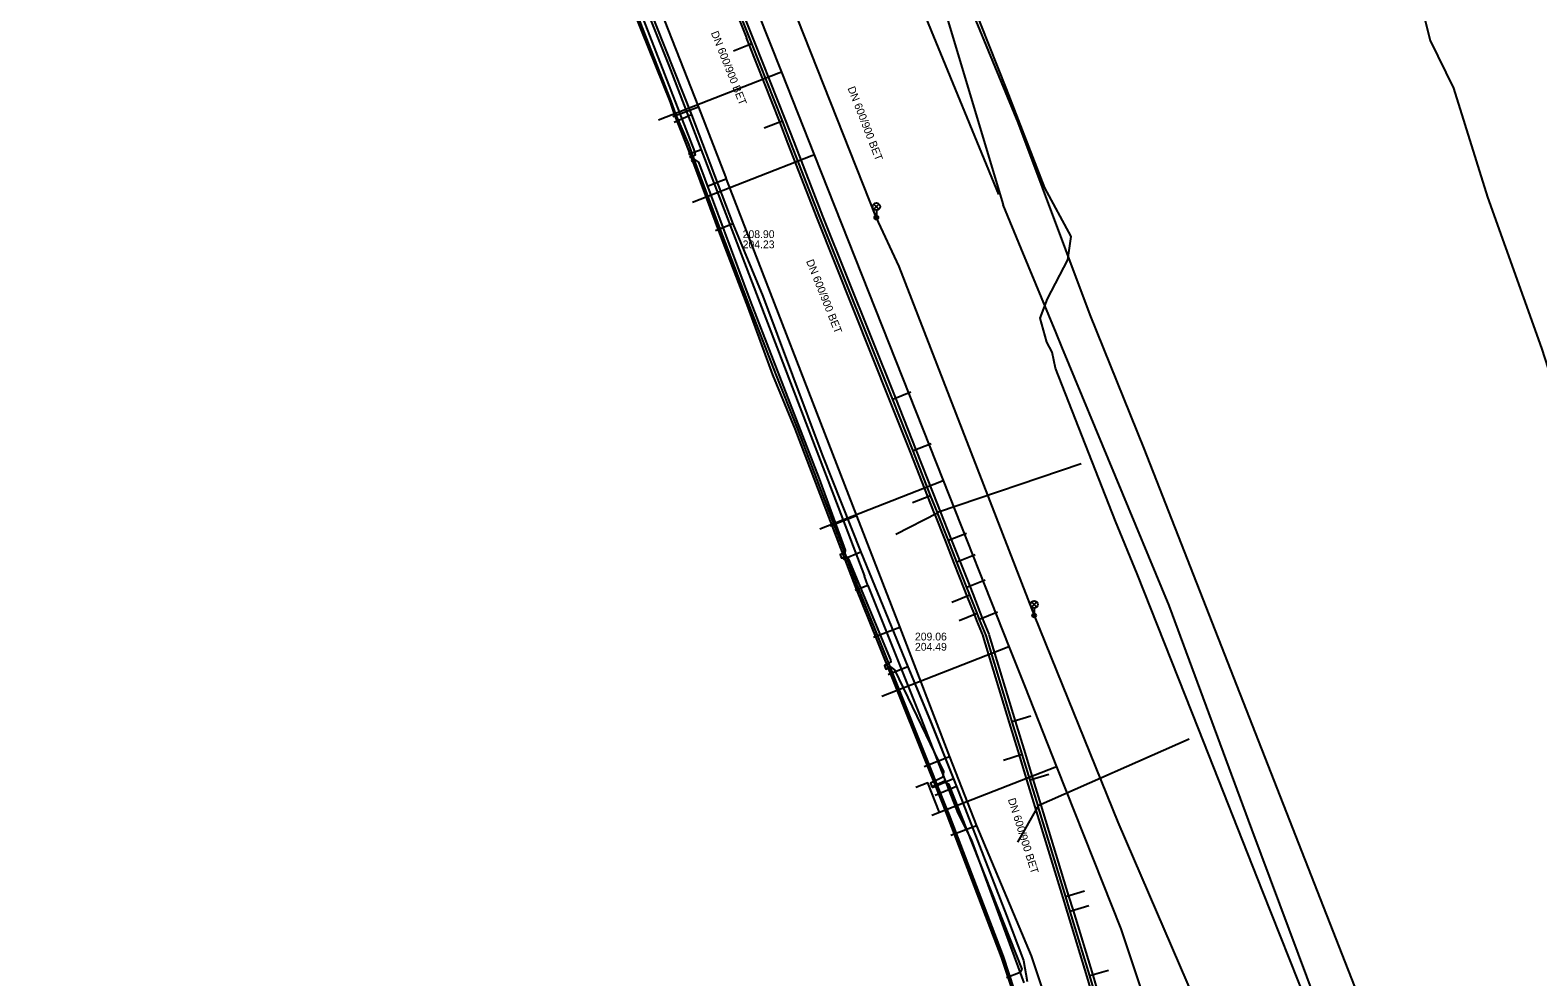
# Model space of a CAD drawing. Extents: x -595540 to -593988, y -1160850 to -1159202.
# Drawn here: x -595536.8 to -595381.9, y -1160562 to -1160464.7 of the extents above; entities that cross this region are included whole.
import ezdxf

# ---------------------------------------------------------------- set-up
doc = ezdxf.new("R2010")
doc.units = 0
for name, color, linetype in [('BKOM_kabel koordinační_optický', 7, 'Continuous'), ('BVK-JEDNOTNA_popisy', 7, 'Continuous'), ('BVK-JEDNOTNA_trasa sítě', 7, 'Continuous'), ('BVK-JEDNOTNA_trasa sítě obvodem', 7, 'Continuous'), ('BVK-KANALIZACE_ vyřazená trasa sítě', 7, 'Continuous'), ('BVK-VODOVOD_trasa sítě', 7, 'Continuous'), ('CETIN_kabel podzemní', 7, 'Continuous'), ('DESTOVA_trasa neprovozované sítě', 7, 'Continuous'), ('DSP-SDEL-VODAFONE_kabel', 7, 'Continuous'), ('EON-NN_kabel', 7, 'Continuous'), ('EON-NN_kabel zrušené sítě', 7, 'Continuous'), ('EON-VN_kabel', 7, 'Continuous'), ('INNOGY-NTL_trasa sítě', 7, 'Continuous'), ('JEDNOTNA_trasa neprovozované sítě', 7, 'Continuous'), ('QUANTCOM_kabel', 7, 'Continuous'), ('TSB_kabel VO', 7, 'Continuous'), ('TSB_lampy VO', 7, 'Continuous')]:
    doc.layers.add(name, color=color, linetype=linetype)

msp = doc.modelspace()

# ---------------------------------------------------------------- linework, layer by layer
at = {"layer": 'BKOM_kabel koordinační_optický'}
msp.add_lwpolyline([(-595393.54, -1160596.87), (-595394.14, -1160595.57), (-595398.579, -1160583.363), (-595400.1, -1160579.18), (-595405.6, -1160564.82), (-595410.23, -1160553.18), (-595416.76, -1160536.6), (-595423.08, -1160520.6), (-595425.33, -1160515.19), (-595431.46, -1160499.48), (-595431.83, -1160497.83), (-595432.36, -1160496.79), (-595433.05, -1160494.35), (-595432.29, -1160492.36), (-595430.2, -1160488.35), (-595429.87, -1160485.93), (-595432.57, -1160480.95), (-595436.51, -1160470.76), (-595440.06, -1160461.81), (-595440.7, -1160457.66), (-595444.81, -1160456.83), (-595450.31, -1160442.22), (-595453.88, -1160433.69)], dxfattribs=at)
at = {"layer": 'BVK-JEDNOTNA_popisy'}
for p, q in [((-595463.592, -1160486.231), (-595463.592, -1160486.231)), ((-595445.903, -1160527.573), (-595445.903, -1160527.573))]:
    msp.add_line(p, q, dxfattribs=at)
at = {"layer": 'BVK-JEDNOTNA_trasa sítě'}
msp.add_line((-595455.666, -1160483.964), (-595458.635, -1160476.315), dxfattribs=at)
for points in [[(-595462.935, -1160465.434), (-595465.448, -1160459.102), (-595467.322, -1160454.38), (-595467.565, -1160453.768), (-595467.584, -1160453.72), (-595469.978, -1160447.69), (-595469.993, -1160447.651), (-595470.21, -1160447.104), (-595470.233, -1160447.047), (-595471.846, -1160443.149)], [(-595458.635, -1160476.315), (-595459.508, -1160474.066), (-595462.663, -1160466.119), (-595462.935, -1160465.434)], [(-595438.597, -1160526.93), (-595439.268, -1160525.279), (-595439.518, -1160524.647), (-595440.256, -1160522.777), (-595440.564, -1160521.996), (-595441.589, -1160519.401), (-595442.466, -1160517.178), (-595443.594, -1160514.322), (-595443.605, -1160514.295), (-595444.292, -1160512.555), (-595446.098, -1160507.979), (-595448.191, -1160502.677), (-595455.666, -1160483.964)], [(-595425.498, -1160570.224), (-595427.934, -1160561.917), (-595429.959, -1160555.289), (-595430.415, -1160553.797), (-595433.249, -1160544.521), (-595433.269, -1160544.454), (-595434.081, -1160541.795), (-595434.89, -1160539.146), (-595435.907, -1160535.817), (-595438.597, -1160526.93)]]:
    msp.add_lwpolyline(points, dxfattribs=at)
at = {"layer": 'BVK-JEDNOTNA_trasa sítě obvodem'}
for p, q in [((-595455.946, -1160484.073), (-595458.915, -1160476.423)), ((-595458.355, -1160476.206), (-595455.386, -1160483.855))]:
    msp.add_line(p, q, dxfattribs=at)
for points in [[(-595472.123, -1160443.264), (-595470.511, -1160447.16), (-595470.489, -1160447.215), (-595470.272, -1160447.762), (-595470.256, -1160447.8), (-595467.863, -1160453.831), (-595467.844, -1160453.879), (-595467.601, -1160454.491), (-595465.727, -1160459.213), (-595463.214, -1160465.544)], [(-595471.569, -1160443.034), (-595469.955, -1160446.934), (-595469.931, -1160446.993), (-595469.714, -1160447.54), (-595469.699, -1160447.579), (-595467.305, -1160453.609), (-595467.286, -1160453.658), (-595467.043, -1160454.269), (-595465.169, -1160458.991), (-595462.656, -1160465.323)], [(-595458.915, -1160476.423), (-595459.787, -1160474.176), (-595462.942, -1160466.23), (-595463.214, -1160465.544)], [(-595462.656, -1160465.323), (-595462.384, -1160466.008), (-595459.229, -1160473.956), (-595458.355, -1160476.206)], [(-595438.875, -1160527.043), (-595439.546, -1160525.391), (-595439.797, -1160524.757), (-595440.535, -1160522.887), (-595440.843, -1160522.106), (-595441.868, -1160519.511), (-595442.745, -1160517.288), (-595443.872, -1160514.434), (-595443.883, -1160514.407), (-595444.571, -1160512.665), (-595446.377, -1160508.089), (-595448.47, -1160502.788), (-595455.945, -1160484.075)], [(-595455.387, -1160483.853), (-595447.912, -1160502.566), (-595445.819, -1160507.869), (-595444.013, -1160512.445), (-595443.327, -1160514.183), (-595443.316, -1160514.21), (-595442.187, -1160517.068), (-595441.31, -1160519.291), (-595440.285, -1160521.886), (-595439.977, -1160522.667), (-595439.239, -1160524.537), (-595438.99, -1160525.167), (-595438.319, -1160526.817)], [(-595425.786, -1160570.308), (-595428.221, -1160562.003), (-595430.246, -1160555.377), (-595430.702, -1160553.885), (-595433.556, -1160544.542), (-595434.368, -1160541.883), (-595435.177, -1160539.234), (-595436.194, -1160535.904), (-595438.884, -1160527.017)], [(-595438.31, -1160526.843), (-595435.62, -1160535.73), (-595434.603, -1160539.058), (-595433.794, -1160541.707), (-595432.982, -1160544.366), (-595430.128, -1160553.709), (-595429.672, -1160555.201), (-595427.647, -1160561.831), (-595425.211, -1160570.14)]]:
    msp.add_lwpolyline(points, dxfattribs=at)
at = {"layer": 'BVK-KANALIZACE_ vyřazená trasa sítě'}
msp.add_lwpolyline([(-595458.635, -1160476.315), (-595459.508, -1160474.066), (-595462.663, -1160466.119), (-595462.935, -1160465.434)], dxfattribs=at)
at = {"layer": 'BVK-VODOVOD_trasa sítě'}
for points in [[(-595420.455, -1160569.95), (-595424.738, -1160557.073), (-595431.327, -1160540.422), (-595434.589, -1160532.179), (-595436.214, -1160528.074), (-595442.962, -1160511.021), (-595456.206, -1160477.553), (-595459.57, -1160469.052), (-595464.421, -1160456.794), (-595465.595, -1160453.828), (-595470.116, -1160442.088), (-595472.995, -1160434.855), (-595482.155, -1160410.824), (-595494.687, -1160378.28), (-595495.79, -1160375.461), (-595500.663, -1160363.717), (-595503.091, -1160357.865), (-595505.35, -1160352.422), (-595512.262, -1160335.764), (-595517.983, -1160321.988), (-595525.805, -1160303.126), (-595529.181, -1160294.991), (-595529.357, -1160294.499)], [(-595459.57, -1160469.052), (-595459.892, -1160469.178), (-595472.231, -1160474.004)], [(-595456.206, -1160477.553), (-595456.508, -1160477.671), (-595468.745, -1160482.465)], [(-595442.962, -1160511.021), (-595443.188, -1160511.109), (-595455.683, -1160515.997)], [(-595436.214, -1160528.074), (-595436.444, -1160528.164), (-595449.311, -1160533.197)], [(-595431.327, -1160540.422), (-595431.543, -1160540.506), (-595443.37, -1160545.133), (-595444.173, -1160545.447)], [(-595443.37, -1160545.133), (-595444.566, -1160542.076), (-595445.809, -1160542.557)]]:
    msp.add_lwpolyline(points, dxfattribs=at)
at = {"layer": 'CETIN_kabel podzemní'}
for points in [[(-595486.29, -1160428.81), (-595484.44, -1160433.75), (-595483.32, -1160436.62), (-595480.01, -1160445.2), (-595475.24, -1160457.27), (-595468.85, -1160473.46)], [(-595484.35, -1160435.34), (-595471.16, -1160468.37), (-595467.84, -1160477.03)], [(-595468.85, -1160473.46), (-595470.55, -1160474.2)], [(-595468.85, -1160473.46), (-595464.61, -1160484.66)], [(-595467.84, -1160477.03), (-595469.15, -1160477.52)], [(-595467.84, -1160477.03), (-595454.22, -1160512.58), (-595451.1, -1160520.83)], [(-595464.61, -1160484.66), (-595466.33, -1160485.34)], [(-595464.61, -1160484.66), (-595461.53, -1160492.09), (-595455.43, -1160508.37)], [(-595455.43, -1160508.37), (-595451.46, -1160518.37)], [(-595451.46, -1160518.37), (-595453.28, -1160519.13)], [(-595451.46, -1160518.37), (-595446.65, -1160530.15)], [(-595450.73, -1160521.81), (-595451.1, -1160520.83)], [(-595450.73, -1160521.81), (-595452.04, -1160522.31)], [(-595450.73, -1160521.81), (-595445.28, -1160535.51), (-595441.5, -1160545.19)], [(-595446.65, -1160530.15), (-595448.66, -1160530.98)], [(-595446.65, -1160530.15), (-595444.3, -1160535.75), (-595441.94, -1160541.68)], [(-595441.94, -1160541.68), (-595444.13, -1160542.59)], [(-595441.63, -1160542.46), (-595443.82, -1160543.37)], [(-595441.94, -1160541.68), (-595441.63, -1160542.46)], [(-595441.63, -1160542.46), (-595436.49, -1160555.7), (-595434.75, -1160560.32), (-595434.39, -1160562.47)], [(-595441.5, -1160545.19), (-595440.13, -1160547.88)], [(-595440.13, -1160547.88), (-595439.65, -1160549.19), (-595434.71, -1160562.62)]]:
    msp.add_lwpolyline(points, dxfattribs=at)
at = {"layer": 'DESTOVA_trasa neprovozované sítě'}
for p, q in [((-595428.85, -1160509.31), (-595443.605, -1160514.295)), ((-595447.85, -1160516.54), (-595443.594, -1160514.322)), ((-595417.75, -1160537.58), (-595433.269, -1160544.454)), ((-595435.34, -1160548.18), (-595433.249, -1160544.521))]:
    msp.add_line(p, q, dxfattribs=at)
at = {"layer": 'DSP-SDEL-VODAFONE_kabel'}
for points in [[(-595491.15, -1160416.86), (-595486.29, -1160428.81), (-595484.44, -1160433.75), (-595483.32, -1160436.62), (-595480.01, -1160445.2), (-595475.24, -1160457.27), (-595468.85, -1160473.46)], [(-595422.375, -1160507.72), (-595427.929, -1160493.995), (-595435.305, -1160474.248), (-595440.905, -1160460.593)], [(-595422.375, -1160507.72), (-595427.929, -1160493.995), (-595435.305, -1160474.248), (-595440.905, -1160460.593)], [(-595422.375, -1160507.72), (-595427.929, -1160493.995), (-595435.305, -1160474.248), (-595440.905, -1160460.593)], [(-595468.85, -1160473.46), (-595470.63, -1160474.23)], [(-595468.85, -1160473.46), (-595464.61, -1160484.66)], [(-595464.61, -1160484.66), (-595466.38, -1160485.36)], [(-595464.61, -1160484.66), (-595461.53, -1160492.09), (-595455.43, -1160508.37), (-595451.46, -1160518.37)], [(-595439.86, -1160578.24), (-595431.724, -1160576.038), (-595431.496, -1160576.243), (-595430.938, -1160576.578), (-595429.562, -1160577.077), (-595426.371, -1160576.075), (-595414.795, -1160571.433), (-595413.605, -1160570.908), (-595403.975, -1160567.632), (-595403.691, -1160567.535), (-595403.028, -1160567.31), (-595402.358, -1160566.908), (-595400.416, -1160563.794), (-595422.375, -1160507.72)], [(-595439.86, -1160578.24), (-595431.724, -1160576.038), (-595431.496, -1160576.243), (-595430.938, -1160576.578), (-595429.562, -1160577.077), (-595426.371, -1160576.075), (-595414.795, -1160571.433), (-595413.605, -1160570.908), (-595403.975, -1160567.632), (-595403.691, -1160567.535), (-595403.028, -1160567.31), (-595402.358, -1160566.908), (-595400.416, -1160563.794), (-595422.375, -1160507.72)], [(-595439.86, -1160578.24), (-595431.724, -1160576.038), (-595431.496, -1160576.243), (-595430.938, -1160576.578), (-595429.562, -1160577.077), (-595426.371, -1160576.075), (-595414.795, -1160571.433), (-595413.605, -1160570.908), (-595403.975, -1160567.632), (-595403.691, -1160567.535), (-595403.028, -1160567.31), (-595402.358, -1160566.908), (-595400.416, -1160563.794), (-595422.375, -1160507.72)], [(-595451.46, -1160518.37), (-595453.28, -1160519.13)], [(-595451.46, -1160518.37), (-595446.65, -1160530.15)], [(-595446.65, -1160530.15), (-595448.61, -1160530.95)], [(-595446.65, -1160530.15), (-595444.3, -1160535.76), (-595441.63, -1160542.46)], [(-595441.63, -1160542.46), (-595443.83, -1160543.37)], [(-595441.63, -1160542.46), (-595436.49, -1160555.7), (-595434.75, -1160560.32)], [(-595434.75, -1160560.32), (-595434.39, -1160562.47)]]:
    msp.add_lwpolyline(points, dxfattribs=at)
at = {"layer": 'EON-NN_kabel'}
for points in [[(-595487.65, -1160429.52), (-595487.11, -1160430.47), (-595486.418, -1160431.568), (-595479.569, -1160448.761), (-595468.527, -1160477.219), (-595468.48, -1160477.576), (-595469.042, -1160477.822)], [(-595442.695, -1160463.187), (-595438.534, -1160477.098), (-595436.854, -1160482.678)], [(-595468.895, -1160478.195), (-595468.551, -1160478.042), (-595468.134, -1160478.317), (-595462.83, -1160492.548), (-595455.726, -1160510.856), (-595453.083, -1160518.184), (-595453.118, -1160518.471), (-595453.572, -1160518.632), (-595453.498, -1160518.819), (-595453.423, -1160519.005), (-595452.993, -1160518.853), (-595452.718, -1160519.09), (-595448.405, -1160529.437), (-595448.392, -1160529.68), (-595449.033, -1160530.025), (-595448.96, -1160530.209), (-595448.883, -1160530.403), (-595448.409, -1160530.14), (-595448.003, -1160530.468), (-595442.962, -1160540.924), (-595443.034, -1160541.496), (-595444.317, -1160542.1), (-595444.245, -1160542.284), (-595444.17, -1160542.473), (-595442.927, -1160541.897), (-595442.469, -1160542.168), (-595434.914, -1160561.201), (-595435.093, -1160561.573), (-595436.517, -1160562.11)], [(-595431.4, -1160495.85), (-595434.997, -1160487.175), (-595436.854, -1160482.678)], [(-595430.811, -1160497.27), (-595431.4, -1160495.85)], [(-595381.373, -1160608.939), (-595381.213, -1160609.423), (-595381.638, -1160609.84), (-595384.47, -1160610.71), (-595385.122, -1160610.667), (-595385.75, -1160610.285), (-595389.017, -1160606.772), (-595391.593, -1160603.222), (-595395.596, -1160590.785), (-595400.87, -1160574.808), (-595411.316, -1160546.837), (-595419.793, -1160523.84), (-595430.811, -1160497.27)]]:
    msp.add_lwpolyline(points, dxfattribs=at)
at = {"layer": 'EON-NN_kabel zrušené sítě'}
msp.add_lwpolyline([(-595437.283, -1160481.617), (-595453.416, -1160442.384), (-595459.443, -1160424.568), (-595469.347, -1160400.359), (-595479.777, -1160372.627), (-595482.327, -1160365.846), (-595485.493, -1160358.05)], dxfattribs=at)
at = {"layer": 'EON-VN_kabel'}
for points in [[(-595480.793, -1160447.924), (-595471.033, -1160472.152), (-595470.61, -1160473.364), (-595469.388, -1160476.499), (-595468.513, -1160478.825), (-595465.861, -1160485.902), (-595463.062, -1160493.256), (-595460.515, -1160500.169), (-595458.241, -1160505.709), (-595452.032, -1160521.906), (-595449.738, -1160527.58), (-595443.065, -1160544.247), (-595442.6, -1160545.459), (-595437.044, -1160559.983), (-595435.388, -1160565.009)], [(-595480.445, -1160447.736), (-595470.955, -1160472.047), (-595470.49, -1160473.372), (-595469.14, -1160476.466), (-595468.287, -1160478.841), (-595465.662, -1160485.861), (-595462.899, -1160493.165), (-595460.217, -1160500.044), (-595457.993, -1160505.647), (-595451.848, -1160521.85), (-595449.553, -1160527.496), (-595442.881, -1160544.248), (-595442.38, -1160545.383), (-595436.857, -1160559.92), (-595435.156, -1160565.06)]]:
    msp.add_lwpolyline(points, dxfattribs=at)
at = {"layer": 'INNOGY-NTL_trasa sítě'}
for points in [[(-595536.75, -1160299.05), (-595534.05, -1160305.92), (-595529.86, -1160316.21), (-595525.781, -1160326.533), (-595520.37, -1160340.23), (-595514.31, -1160355.59), (-595512.53, -1160360.1), (-595509.04, -1160368.93), (-595495.66, -1160402.79), (-595489.69, -1160417.89), (-595489.372, -1160418.696), (-595479.78, -1160443), (-595468.14, -1160472.65), (-595465.37, -1160479.83), (-595465.284, -1160480.052), (-595451.91, -1160514.65), (-595447.47, -1160526.12), (-595442.34, -1160539.41), (-595439.6, -1160546.49), (-595433.96, -1160559.84)], [(-595468.14, -1160472.65), (-595470.76, -1160473.64)], [(-595465.842, -1160480.273), (-595467.133, -1160480.785)], [(-595465.284, -1160480.052), (-595465.842, -1160480.273)], [(-595451.91, -1160514.65), (-595454.61, -1160515.7)], [(-595447.47, -1160526.12), (-595450.15, -1160527.16)], [(-595442.34, -1160539.41), (-595444.97, -1160540.43)], [(-595439.6, -1160546.49), (-595442.21, -1160547.5)], [(-595433.96, -1160559.84), (-595430.82, -1160569.31)]]:
    msp.add_lwpolyline(points, dxfattribs=at)
at = {"layer": 'JEDNOTNA_trasa neprovozované sítě'}
for p, q in [((-595464.522, -1160466.857), (-595462.663, -1160466.119)), ((-595461.372, -1160474.79), (-595459.508, -1160474.066)), ((-595446.331, -1160501.943), (-595448.191, -1160502.677)), ((-595444.238, -1160507.245), (-595446.098, -1160507.979)), ((-595446.152, -1160513.289), (-595444.292, -1160512.555)), ((-595440.606, -1160516.444), (-595442.466, -1160517.178)), ((-595439.729, -1160518.666), (-595441.589, -1160519.401)), ((-595438.703, -1160521.262), (-595440.564, -1160521.996)), ((-595442.116, -1160523.511), (-595440.256, -1160522.777)), ((-595441.378, -1160525.383), (-595439.518, -1160524.647)), ((-595437.415, -1160524.526), (-595439.268, -1160525.279)), ((-595433.994, -1160535.233), (-595435.907, -1160535.817)), ((-595436.803, -1160539.73), (-595434.89, -1160539.146)), ((-595432.168, -1160541.211), (-595434.081, -1160541.795)), ((-595428.502, -1160553.212), (-595430.415, -1160553.797)), ((-595428.046, -1160554.705), (-595429.959, -1160555.289)), ((-595426.015, -1160561.354), (-595427.934, -1160561.917))]:
    msp.add_line(p, q, dxfattribs=at)
at = {"layer": 'QUANTCOM_kabel'}
msp.add_lwpolyline([(-595431.72, -1160417.22), (-595431.61, -1160417.96), (-595431.28, -1160420.2), (-595402.37, -1160439.02), (-595401.36, -1160440.28), (-595398.13, -1160447.59), (-595396.94, -1160452.53), (-595396.15, -1160453.56), (-595395.28, -1160454.44), (-595394.39, -1160457.38), (-595394.07, -1160461.6), (-595393, -1160465.82), (-595390.62, -1160470.7), (-595387.11, -1160481.89), (-595381.57, -1160497.41), (-595377.36, -1160510.45), (-595374.49, -1160518.79), (-595371.34, -1160525.81), (-595369.2, -1160532.75), (-595367.86, -1160534.81), (-595366.24, -1160535.5), (-595364.2, -1160535.11)], dxfattribs=at)
at = {"layer": 'TSB_kabel VO'}
msp.add_lwpolyline([(-595475.888, -1160372.871), (-595477.322, -1160377.57), (-595479.46, -1160378.61), (-595490.26, -1160382.12), (-595470.48, -1160431.58), (-595465.993, -1160443.276), (-595449.904, -1160483.964), (-595447.55, -1160489.04), (-595433.665, -1160524.876), (-595425.09, -1160546.12), (-595416.386, -1160566.271), (-595409.37, -1160581.87), (-595404.88, -1160593.47), (-595398.89, -1160612.37), (-595394.888, -1160630.669), (-595381.85, -1160627.34), (-595377.55, -1160645.69), (-595370.81, -1160681.62), (-595368, -1160707.44), (-595363.14, -1160706.51), (-595357.289, -1160726.656), (-595356.615, -1160726.463)], dxfattribs=at)
at = {"layer": 'TSB_lampy VO'}
for p, q in [((-595450.131, -1160483.141), (-595449.601, -1160482.611)), ((-595450.131, -1160482.611), (-595449.601, -1160483.141)), ((-595450.131, -1160483.141), (-595449.601, -1160482.611)), ((-595450.131, -1160482.611), (-595449.601, -1160483.141)), ((-595449.866, -1160483.251), (-595449.866, -1160484.001)), ((-595449.866, -1160483.251), (-595449.866, -1160484.001)), ((-595433.93, -1160524.016), (-595433.4, -1160523.486)), ((-595433.93, -1160523.486), (-595433.4, -1160524.016)), ((-595433.93, -1160524.016), (-595433.4, -1160523.486)), ((-595433.93, -1160523.486), (-595433.4, -1160524.016)), ((-595433.665, -1160524.126), (-595433.665, -1160524.876)), ((-595433.665, -1160524.126), (-595433.665, -1160524.876))]:
    msp.add_line(p, q, dxfattribs=at)
for centre, radius in [((-595449.866, -1160482.876), 0.375), ((-595449.866, -1160482.876), 0.375), ((-595449.866, -1160484.001), 0.2), ((-595449.866, -1160484.001), 0.2), ((-595449.866, -1160484.001), 0.145), ((-595449.866, -1160484.001), 0.145), ((-595449.866, -1160484.001), 0.0876), ((-595449.866, -1160484.001), 0.0876), ((-595433.665, -1160523.751), 0.375), ((-595433.665, -1160523.751), 0.375), ((-595433.665, -1160524.876), 0.2), ((-595433.665, -1160524.876), 0.2), ((-595433.665, -1160524.876), 0.145), ((-595433.665, -1160524.876), 0.145), ((-595433.665, -1160524.876), 0.0876), ((-595433.665, -1160524.876), 0.0876)]:
    msp.add_circle(centre, radius, dxfattribs=at)

# ---------------------------------------------------------------- texts
at = {"layer": 'BVK-JEDNOTNA_popisy'}
for rotation, p in [(291.64779, (-595466.874, -1160465.022)), (291.21418, (-595452.841, -1160470.707)), (291.75116, (-595457.095, -1160488.483)), (287.5365, (-595436.377, -1160543.78))]:
    msp.add_text('DN 600/900 BET', height=0.8, rotation=rotation, dxfattribs=at).set_placement(p)
for s, p in [('208.90', (-595463.592, -1160486.106)), ('204.23', (-595463.592, -1160487.156)), ('209.06', (-595445.903, -1160527.448)), ('204.49', (-595445.903, -1160528.498))]:
    msp.add_text(s, height=0.8, dxfattribs=at).set_placement(p)

doc.saveas('drawing.dxf')
